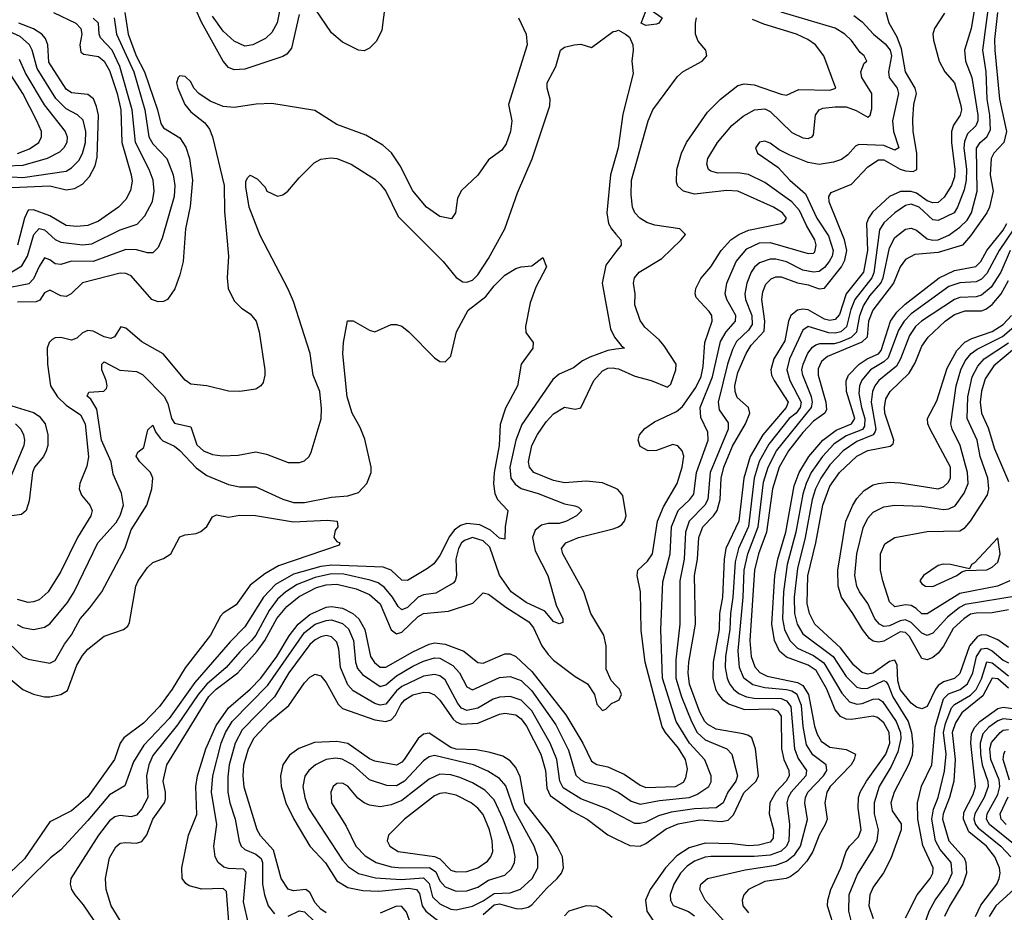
# Model space of a CAD drawing. Header units: inches. Extents: x 884549 to 1028252, y 526810 to 653624.
# Tile 435 of 656: x 917798 to 921434, y 622026 to 625323. Entities that reach past the tile are written whole.
import ezdxf

# ---------------------------------------------------------------- set-up
doc = ezdxf.new("R2010")
doc.units = ezdxf.units.IN
doc.header["$MEASUREMENT"] = 0
doc.layers.add('A9612', color=7, linetype='Continuous')
doc.layers.add('A9622', color=7, linetype='Continuous')

msp = doc.modelspace()

# ---------------------------------------------------------------- linework, layer by layer
at = {"layer": 'A9612', "color": 5}
for points, elevation in [([(918830, 625342), (918801.6, 625218.4), (918784.5, 625195.5), (918770, 625186.7), (918630, 625140.3), (918590, 625137.9), (918570, 625146.8), (918549.3, 625169.3), (918470, 625313.8), (918428.4, 625408.4)], 2320), ([(918768.3, 625410), (918748.6, 625311.4), (918730, 625275.2), (918706.7, 625253.3), (918659.1, 625230), (918630, 625225.3), (918590, 625244.3), (918550, 625281), (918510, 625336.1)], 2340), ([(919154, 625430), (919135.4, 625284.6), (919116.1, 625243.9), (919090, 625218), (919070, 625208.2), (919050, 625210.3), (918990, 625239.7), (918950, 625274.2), (918890, 625362.8)], 2320), ([(918147.8, 625330), (918155.6, 625270), (918220.2, 625130), (918260.3, 624990), (918274.8, 624890), (918290, 624864.2), (918341.9, 624810), (918364.9, 624750), (918370.9, 624710), (918369.2, 624670), (918324.2, 624515.8), (918310, 624482), (918290, 624462), (918270, 624461.6), (918230, 624473.2), (918190, 624473.7), (918070.2, 624429.8), (917990, 624431.6), (917950, 624418.3), (917930, 624420.7), (917910, 624435.7), (917890, 624442.9), (917870, 624411.3), (917850, 624366.2), (917832.7, 624347.3), (917731.9, 624328.1)], 2340), ([(917770, 624391.8), (917806.4, 624413.6), (917827.2, 624450), (917850.6, 624529.4), (917870, 624552.3), (917890, 624546.9), (917930, 624511.3), (917950, 624501.6), (918030, 624491.7), (918064.5, 624495.5), (918170, 624546.3), (918232.6, 624567.4), (918260.9, 624599.1), (918288.3, 624651.7), (918295.5, 624690), (918291.1, 624730), (918276.7, 624770), (918226.7, 624870), (918214, 624990), (918168, 625150), (918139.5, 625210), (918096.7, 625256.7), (918091.7, 625270), (918089, 625310), (918069.2, 625329.2)], 2360), ([(918186.8, 625350), (918198.7, 625270), (918228.1, 625190), (918259, 625130), (918307.8, 624990), (918319.8, 624939.8), (918330, 624923.2), (918390, 624886.2), (918412, 624852), (918425.1, 624810), (918436, 624730), (918427.4, 624632.6), (918410.3, 624550), (918402.1, 624430), (918390, 624380.3), (918370.8, 624329.2), (918344.8, 624290), (918330, 624282.1), (918310, 624281), (918287, 624290), (918210, 624376.8), (918190, 624386.1), (918170, 624386.7), (918030, 624351.6), (917989.1, 624310.9), (917970, 624301.1), (917950, 624302.9), (917910, 624323.8), (917890, 624313.9), (917872.6, 624287.4), (917859.4, 624280.6), (917790, 624279.6)], 2320), ([(919639.9, 625330), (919668.4, 625270), (919671.9, 625230), (919603.5, 625010), (919615.9, 624950), (919610.6, 624910), (919595.4, 624864.6), (919579.1, 624840.9), (919530, 624805.3), (919490, 624748.7), (919430, 624692), (919415.6, 624664.4), (919407.8, 624610), (919392.5, 624587.5), (919350, 624595.8), (919300.8, 624630), (919250, 624690.9), (919203.4, 624783.4), (919170.9, 624830.9), (919139.1, 624859.1), (919076.7, 624896.7), (918970, 624936.2), (918888.2, 624988.2), (918730, 625012.9), (918671.1, 625011.1), (918590, 624998.2), (918550, 625002.4), (918501.9, 625021.9), (918460.2, 625050), (918441.2, 625070), (918430, 625093.4), (918410, 625113.4), (918390, 625115.2), (918383.9, 625110), (918377.6, 625090), (918382.2, 625070), (918408.1, 625010), (918430, 624982.6), (918481.6, 624941.6), (918499, 624919), (918510, 624890), (918553.8, 624710), (918554.2, 624614.2), (918568.9, 624450), (918565, 624370), (918568, 624330), (918590, 624285.1), (918617, 624257), (918650, 624236.1), (918671.9, 624210), (918682.3, 624170), (918703.1, 624030), (918703.9, 624010), (918697.2, 623982.8), (918689.5, 623970), (918670, 623958), (918610.8, 623949.2), (918570, 623951.1), (918490, 623970.1), (918430, 623976.1), (918410, 623991.6), (918328.3, 624088.3), (918250, 624133.3), (918190, 624183.5), (918172.1, 624187.9), (918148.7, 624151.3), (918134.5, 624145.5), (918110, 624151.3), (918070, 624172.9), (918050, 624175.5), (918030, 624166.7), (918010, 624146.3), (917990, 624138.7), (917950, 624148.7), (917930, 624147.8), (917918.9, 624141.1), (917906.8, 624130), (917900.2, 624110), (917900.8, 624050), (917911.8, 623970), (917938, 623930), (917970, 623899.7), (918022.9, 623862.9), (918040.1, 623830), (918052.1, 623707.9), (918046.1, 623673.9), (918020.2, 623610), (918018, 623590), (918027, 623567), (918057.4, 623530), (918065.5, 623510), (918060.9, 623490), (918012.5, 623410), (917950, 623284.3), (917904, 623210), (917870, 623179.8), (917850, 623172.3), (917829.3, 623170.7), (917790, 623181.5)], 2280), ([(917923.6, 625350), (918005.6, 625310), (918024.6, 625290), (918027.9, 625270), (918020.7, 625230), (918023.7, 625203.7), (918035.4, 625195.4), (918090, 625187.2), (918110.1, 625170.1), (918130, 625134.8), (918158.8, 625050), (918172.2, 624990), (918175.9, 624870), (918210.6, 624750), (918213.4, 624726.6), (918208.1, 624691.9), (918190, 624659.4), (918163, 624630), (918090, 624579.3), (918050, 624563.3), (918010, 624559.5), (917970, 624563.4), (917910, 624598.8), (917850, 624621.3), (917830, 624619.3), (917816.4, 624590), (917790.3, 624489.7)], 2380), ([(917770, 624743.2), (917810, 624739.6), (917970, 624763.2), (917990, 624775.5), (918016.7, 624803.3), (918030.8, 624829.2), (918041, 624870), (918043.1, 624910), (918032.5, 624952.5), (918012.2, 624972.2), (917970, 624993.9), (917932.4, 625032.4), (917862.5, 625142.5), (917844.6, 625210), (917834.7, 625230), (917800.6, 625260.6), (917735.3, 625290)], 2440), ([(917770, 624703.4), (917910, 624708.8), (917970, 624695.1), (918000.7, 624699.3), (918030, 624716.1), (918056.1, 624743.9), (918077, 624783), (918084.3, 624815.7), (918089.9, 624970), (918082.6, 625002.6), (918070.4, 625030.4), (918050, 625046.3), (917990, 625052.3), (917970, 625066.1), (917906.1, 625166.1), (917902.3, 625230), (917893.8, 625253.8), (917879.9, 625270), (917849.4, 625289.4), (917795.1, 625310)], 2420), ([(917789, 623089), (917810, 623078.2), (917850, 623070.5), (917890, 623078.7), (917910, 623091.3), (917974.4, 623170), (917999.5, 623210), (918087.2, 623390), (918154.4, 623465.6), (918170, 623491.1), (918181.8, 623530), (918173.8, 623573.8), (918143.7, 623643.7), (918136.6, 623690), (918100, 623770), (918083.7, 623883.7), (918060.7, 623920.7), (918048.1, 623931.9), (918053.3, 623946.7), (918109.3, 623950.7), (918118.8, 623961.2), (918122, 623970), (918117.3, 623990), (918101.6, 624030), (918101.2, 624050), (918110, 624058.8), (918167.8, 624027.8), (918230, 624023.5), (918251.8, 624011.8), (918331.7, 623931.7), (918344.9, 623904.9), (918358.7, 623850), (918370, 623833), (918430, 623819.2), (918452.2, 623752.2), (918477.6, 623730), (918510, 623716.4), (918547.8, 623712.2), (918605.2, 623714.8), (918670, 623727.3), (918710, 623718.4), (918790, 623686.9), (918832.1, 623687.9), (918850, 623693), (918867, 623710), (918874.3, 623725.7), (918911.8, 623848.2), (918913.5, 623886.5), (918906.8, 623950), (918882.7, 624010), (918871.4, 624090), (918810, 624281.5), (918790, 624327.8), (918686.2, 624526.2), (918645.8, 624630), (918633.9, 624706.1), (918633.9, 624726.1), (918640.3, 624739.7), (918650, 624748.4), (918675.1, 624735.1), (918704.4, 624704.4), (918711, 624690), (918750, 624670.7), (918770, 624676.3), (918789.2, 624690), (918830, 624738.8), (918885.6, 624794.4), (918910, 624807.3), (918947.6, 624812.4), (918970, 624810.4), (919022.8, 624790), (919110, 624733.8), (919130, 624714.9), (919150.1, 624690), (919196.2, 624596.2), (919361.7, 624430), (919410.1, 624370.1), (919435, 624355), (919450, 624353.4), (919470, 624360.3), (919490, 624380.7), (919530, 624440.3), (919589.9, 624550), (919637, 624683), (919691.1, 624808.9), (919755.7, 625004.3), (919756.8, 625030), (919745.8, 625070), (919746.1, 625090), (919777.8, 625150), (919795.1, 625210), (919810, 625221.6), (919846, 625230), (919870, 625232.2), (919910, 625220.7), (919990, 625278.9), (920000, 625281.3)], 2260), ([(917797.1, 625177.1), (917821.3, 625121.3), (917888.7, 625008.7), (917966.5, 624910), (917973.5, 624890), (917972.1, 624870), (917962, 624850), (917945.9, 624834.1), (917899.8, 624810), (917810, 624784), (917750, 624781.9)], 2460), ([(917790.8, 624829.2), (917834.1, 624845.9), (917868.8, 624870), (917878.8, 624890), (917878.5, 624910), (917862.3, 624950), (917809.7, 625050), (917746.4, 625150)], 2480), ([(920000, 624819.5), (919979.8, 624750), (919966.7, 624610), (919972.9, 624570), (919983.2, 624550), (920000, 624530.6)], 2260), ([(920000, 624465), (919963.3, 624416.7), (919949.5, 624350), (919980.5, 624180.5), (919995.4, 624150), (920000, 624143.9)], 2260), ([(917730, 623048.5), (917810, 622968.9), (917830, 622960.5), (917910, 622945.5), (917930, 622955.4), (917963.9, 623016.1), (917990, 623050.2), (918021.9, 623110), (918057.8, 623150), (918101.9, 623210), (918188, 623372), (918210, 623438.1), (918267.7, 623530), (918286.5, 623590), (918289.9, 623630), (918280.9, 623650), (918242.7, 623690), (918228.8, 623711.2), (918234.5, 623725.5), (918257.2, 623742.8), (918271.9, 623808.1), (918290, 623825.3), (918300.4, 623800.4), (918317.3, 623777.3), (918327.4, 623767.4), (918370, 623747.2), (918390, 623732), (918450, 623667.9), (918490, 623639.7), (918570, 623605.6), (918610, 623596.8), (918670, 623596.9), (918770, 623551.3), (918810, 623539.4), (918850, 623540.1), (918950, 623558.9), (919010, 623564.1), (919050, 623576.8), (919080.2, 623610), (919095.9, 623650), (919096.3, 623670), (919073.5, 623773.5), (919056.2, 623816.2), (919026.5, 623870), (919007.8, 623930), (918991.5, 624088.5), (918994.5, 624130), (919009.5, 624210.5), (919030, 624210.4), (919090, 624175.8), (919110, 624170.4), (919170, 624197.3), (919190, 624197.3), (919210, 624190.7), (919236, 624170), (919330, 624073.4), (919350, 624060.5), (919370, 624059.1), (919390, 624080.7), (919411.9, 624170), (919454.5, 624250), (919519.3, 624300.7), (919550, 624340.2), (919590, 624379.5), (919630, 624404), (919650, 624410.6), (919690, 624414), (919730, 624444.7), (919743.8, 624410), (919704.9, 624335.1), (919683.4, 624276.6), (919665.8, 624190), (919667.6, 624167.6), (919694.4, 624130), (919693.4, 624110), (919650.3, 624050), (919637.2, 623970), (919592.6, 623887.4), (919572.3, 623827.7), (919569.3, 623750), (919551.1, 623650), (919548.3, 623608.3), (919553.1, 623573.1), (919563.2, 623550), (919601.3, 623510), (919591.5, 623450), (919590, 623403.6), (919570, 623408.1), (919536.7, 623436.7), (919497.4, 623457.4), (919450, 623462), (919425.7, 623454.3), (919402.2, 623437.8), (919385.6, 623414.4), (919350, 623343.6), (919327.2, 623312.8), (919304.9, 623295.1), (919230, 623251.6), (919210, 623252.3), (919169.9, 623289.9), (919141.1, 623301.1), (918951.4, 623308.6), (918910, 623303.3), (918810, 623274.5), (918743.4, 623236.6), (918698.5, 623190), (918630, 623080.3), (918575.7, 623024.3), (918445.7, 622874.3), (918350, 622741.2), (918256.9, 622643.1), (918218.9, 622581.2), (918186.7, 622493.3), (918130, 622459.9), (918050, 622364.3), (917950, 622256.5), (917912.7, 622227.3), (917830, 622145.9), (917738.7, 622050)], 2240), ([(920000, 624105.6), (919970, 624101.5), (919903.3, 624076.7), (919876.9, 624063.1), (919842.9, 624037.1), (919790, 624013.4), (919766.6, 623993.4), (919652.9, 623827.1), (919630.8, 623769.2), (919608.1, 623670), (919612, 623630), (919627.7, 623607.7), (919650, 623591.3), (919712.4, 623572.4), (919810, 623534.4), (919847.8, 623527.8), (919862, 623522), (919874.3, 623510), (919854, 623490), (919817.8, 623470), (919790, 623462.4), (919750, 623461.5), (919724.8, 623455.2), (919702.1, 623437.9), (919691.8, 623410), (919701.4, 623361.4), (919748.4, 623270), (919780, 623160), (919804.6, 623110), (919803.5, 623096.5), (919790, 623091.5), (919770, 623100.3), (919737.6, 623137.6), (919668.7, 623170), (919613, 623210), (919570, 623270.5), (919534.1, 623374.1), (919510, 623397.9), (919470.1, 623409.9), (919441, 623399), (919429.8, 623390), (919419.1, 623370), (919409.4, 623330), (919411.1, 623268.9), (919406, 623250), (919398.6, 623241.4), (919335.3, 623204.7), (919290, 623198.5), (919270, 623189.9), (919230, 623152), (919210, 623143.2), (919195.5, 623155.5), (919175.6, 623190), (919145.8, 623225.8), (919122.4, 623242.4), (919092.7, 623252.7), (918994.9, 623274.9), (918950, 623275.4), (918890, 623262.5), (918823.3, 623236.7), (918780.8, 623210), (918750, 623182.2), (918719.7, 623140.3), (918670.3, 623050), (918655, 623030), (918611.6, 622988.4), (918561.5, 622930), (918490, 622869), (918457.5, 622830), (918381.4, 622718.6), (918290, 622604.3), (918275.2, 622570), (918266.8, 622530), (918272.2, 622450), (918250, 622408.4), (918230, 622385), (918210, 622378), (918170, 622383.5), (918150, 622378.4), (918130, 622363.1), (918089, 622310), (917995.5, 622164.5), (917987.1, 622150), (917984.7, 622130), (917990.1, 622110), (918002.1, 622090), (918032.7, 622052.7), (918130, 621910.1)], 2260), ([(920000, 623591), (919950, 623612.5), (919890, 623618.2), (919810, 623612.2), (919770, 623620.5), (919697.1, 623650), (919680.6, 623670), (919676.9, 623690), (919690.1, 623750), (919710, 623790.6), (919742.2, 623837.8), (919770, 623866.6), (919810, 623891.3), (919850, 623883.7), (919870, 623888.7), (919918, 623990), (919950, 624025.9), (919970, 624035.4), (919990, 624037.3), (920000, 624035.1)], 2280), ([(917770, 623896.3), (917850, 623871.4), (917870, 623858.1), (917892.4, 623830), (917902.2, 623790), (917901.9, 623750), (917896.7, 623730), (917886.1, 623710), (917853.6, 623670), (917845.5, 623650), (917833.9, 623546.1), (917822.6, 623510), (917805, 623495), (917769.3, 623490.7)], 2320), ([(917783, 623830), (917802.3, 623810), (917812.9, 623790), (917816.7, 623770), (917814.3, 623750), (917759.4, 623620.6)], 2340), ([(917765.7, 622885.7), (917810, 622848.4), (917850, 622831.3), (917890, 622821.9), (917910, 622821.3), (917950, 622830.1), (917974.7, 622845.3), (918010, 622938.2), (918030, 622974), (918050, 622997.6), (918110, 623046), (918181.3, 623070), (918197.2, 623082.8), (918203.5, 623096.5), (918227.5, 623230), (918235.9, 623250), (918270, 623299.2), (918290, 623318.2), (918330, 623332.9), (918356.4, 623350), (918390, 623412.4), (918410, 623420.3), (918450, 623424.9), (918467.1, 623432.9), (918489.7, 623450.3), (918510, 623486.8), (918525.8, 623494.2), (918570, 623485.7), (918610, 623493), (918668.9, 623491.1), (918810, 623467.7), (918934.2, 623474.2), (918970.6, 623470), (918973, 623450), (918963.7, 623436.3), (918958.4, 623410), (918970, 623395.5), (918981, 623390), (918978, 623382), (918754.5, 623305.5), (918703.9, 623276.1), (918650, 623233.7), (918598.1, 623161.9), (918550, 623131.1), (918540.5, 623119.5), (918502.7, 623050), (918410, 622928.4), (918361.8, 622850), (918314.7, 622785.3), (918255.9, 622724.1), (918182.4, 622670), (918169.1, 622650), (918148.4, 622590), (918050, 622452.3), (917990, 622401), (917910, 622359.8), (917816.8, 622223.2), (917735, 622145)], 2220), ([(920000, 622863.7), (919982, 622882), (919964.4, 622924.4), (919964.4, 623010), (919955, 623050), (919907.5, 623130), (919882.1, 623210), (919804.5, 623350), (919799.3, 623370), (919815.2, 623390), (919862.2, 623410), (919990, 623442.8), (920000, 623446)], 2280), ([(918178.8, 621978.8), (918135.9, 622050), (918117.8, 622110), (918115.1, 622150), (918130, 622226.3), (918152.9, 622267.1), (918170, 622280.9), (918190, 622284), (918230, 622281), (918250, 622287.5), (918268.4, 622311.6), (918290.7, 622370), (918333.4, 622430), (918337.4, 622442.6), (918336.7, 622470), (918327.8, 622510), (918341.5, 622570), (918497.3, 622822.7), (918523.4, 622850), (918604.3, 622910), (918675, 622990), (918703.3, 623030), (918748.4, 623111.6), (918784.4, 623155.6), (918830, 623192.8), (918894.4, 623225.6), (918930, 623235.8), (918970, 623238.3), (919041, 623221), (919090, 623199.8), (919130, 623164.9), (919170, 623068.7), (919190, 623054.2), (919210, 623060.7), (919270, 623118.2), (919290, 623129.4), (919381.5, 623138.5), (919472.2, 623167.8), (919510, 623205.6), (919530, 623200.6), (919593, 623153), (919678.1, 623098.1), (919696.1, 623076.1), (919726.9, 623010), (919750, 622977.6), (919770, 622957.1), (919850, 622896.2), (919894.8, 622870), (919921.6, 622830), (919930, 622794), (919950, 622771.5), (919963.4, 622776.6), (919983.5, 622796.5), (920000, 622804.4)], 2280), ([(918570.7, 621990), (918562.4, 622102.4), (918550, 622113.3), (918471, 622111), (918424, 622124), (918411.6, 622131.6), (918398.5, 622150), (918396.8, 622190), (918422.3, 622310), (918452.9, 622387.1), (918448.6, 622490), (918455.5, 622530), (918486.3, 622630), (918524.1, 622715.9), (918570, 622780.7), (918650, 622849.7), (918688.9, 622890), (918747.5, 622970), (918793.2, 623046.8), (918826.3, 623090), (918870, 623125.7), (918930, 623152.7), (918950, 623155.5), (918990, 623148.7), (919029, 623130), (919050.3, 623110.3), (919072.8, 623070), (919093.8, 622970), (919108.1, 622948.1), (919130, 622931.8), (919150, 622930.9), (919250, 622987.6), (919310, 623016.3), (919330, 623021.4), (919370, 623016.1), (919438.8, 622990), (919490, 622948.8), (919510, 622946.4), (919590, 622979.9), (919610, 622979.9), (919630, 622970.7), (919690, 622915.7), (919814.8, 622754.8), (919878.2, 622650), (919910, 622583.4), (919930, 622571.7), (919970, 622562.5), (920000, 622549.2)], 2320), ([(918643.3, 621983.3), (918624.4, 622064.4), (918634.5, 622174.5), (918624.4, 622184.4), (918570, 622187.6), (918552.8, 622192.8), (918531.6, 622210), (918520.7, 622230), (918515.7, 622270), (918526.1, 622350), (918506.2, 622470), (918511.4, 622530), (918542.1, 622650), (918558, 622690), (918582.6, 622730), (918715.1, 622864.9), (918850, 623058.9), (918890, 623089.7), (918930, 623104.1), (918950, 623105.7), (918990, 623093.1), (919012.8, 623072.8), (919031.3, 623030), (919038.5, 622950), (919046, 622926), (919064.3, 622904.3), (919130, 622860.3), (919150, 622865.9), (919190, 622899.4), (919250, 622934.3), (919290, 622953.4), (919330, 622966.1), (919350, 622964.3), (919397.4, 622937.4), (919422.4, 622910), (919450, 622858.6), (919470, 622847.2), (919570, 622892.7), (919610, 622896.7), (919650, 622881.5), (919690, 622843.9), (919777.9, 622717.9), (919824.8, 622624.8), (919852, 622532), (919870, 622515), (919886.8, 622506.8), (919970, 622487.7), (920000, 622473.2)], 2340), ([(920000, 622390.7), (919970, 622406.2), (919870, 622445.4), (919805.3, 622485.3), (919792.9, 622510), (919781.5, 622590), (919757.9, 622650), (919690, 622769.9), (919650, 622809.9), (919610, 622822.6), (919570, 622821), (919547.1, 622812.9), (919490, 622780.1), (919450, 622771.5), (919430, 622780.3), (919416.4, 622796.4), (919370, 622884.4), (919350, 622899.7), (919330, 622904.5), (919290, 622898.1), (919210, 622859.7), (919190, 622844.3), (919150, 622794), (919130, 622791.2), (919110, 622797.2), (919030, 622844.1), (919010, 622866.5), (918983, 622930), (918977.1, 622997.1), (918970, 623023.5), (918950, 623043.7), (918930, 623048.3), (918910, 623043.7), (918890, 623032.6), (918870, 623014.4), (918792.6, 622910), (918738.9, 622821.1), (918620.1, 622699.9), (918594.6, 622650), (918572.4, 622570), (918566.5, 622526.5), (918567.3, 622470), (918574.7, 622430), (918594.2, 622370), (918608.7, 622288.7), (918616.8, 622270), (918630, 622257.1), (918670, 622240.9), (918690, 622224.6), (918694.7, 622210), (918694.7, 622130), (918702.8, 622090), (918716.2, 622050), (918739.8, 622019.8)], 2360), ([(918930, 622023.9), (918910, 622036.7), (918890, 622061), (918870, 622099.1), (918854.6, 622110), (918810, 622105.5), (918790, 622110.7), (918764.3, 622150), (918735.3, 622255.3), (918687.6, 622307.6), (918675.2, 622330), (918627.4, 622487.4), (918623.1, 622530), (918626.4, 622570), (918643.4, 622630), (918664.1, 622670), (918721.5, 622730), (918791.7, 622790), (918850, 622873.9), (918870, 622894.7), (918890, 622905.4), (918910, 622899.8), (918930, 622874.5), (918974.6, 622794.6), (918990, 622778), (919110, 622736.6), (919150, 622730.8), (919170, 622736.6), (919185.9, 622754.1), (919206.4, 622793.6), (919221, 622810), (919250, 622828.6), (919290, 622839.4), (919310, 622838.1), (919330, 622829.5), (919350, 622809.9), (919399.3, 622739.3), (919410, 622729.1), (919430, 622720.1), (919490, 622724.2), (919570, 622757.1), (919590, 622760.8), (919630, 622755.4), (919650, 622740.9), (919670, 622713.2), (919722.3, 622610), (919740.6, 622550), (919744.4, 622484.4), (919757.4, 622457.4), (919839.1, 622399.1), (919894.1, 622370), (919970, 622312.1), (920000, 622297.3)], 2380), ([(919510, 622016.9), (919550, 622052.9), (919570, 622057.5), (919630, 622040.2), (919650, 622039), (919675.6, 622044.4), (919690, 622052.9), (919744.8, 622115.2), (919782.9, 622150), (919799.4, 622170), (919806.9, 622190), (919802.6, 622230), (919783, 622270), (919756.9, 622310), (919663.5, 622430), (919646.4, 622526.4), (919630, 622560.7), (919610, 622584.9), (919582.4, 622602.4), (919535.8, 622615.8), (919485.6, 622625.6), (919410, 622628.6), (919390, 622634.7), (919310, 622687.1), (919290, 622683.4), (919270, 622667.1), (919218.5, 622590), (919210, 622580.1), (919190, 622569.4), (919110, 622583.6), (919090, 622592), (919010, 622649.3), (918970, 622656.9), (918887, 622653), (918829.8, 622630.2), (918794.3, 622605.7), (918769.6, 622570), (918761.1, 622530), (918763.8, 622490), (918781, 622430), (918810.5, 622370), (918870.1, 622270), (918927.9, 622207.9), (918970, 622142.5), (919010, 622117.6), (919065.6, 622105.6), (919124.3, 622104.3), (919234.3, 622114.3), (919263.3, 622110), (919274.5, 622094.5), (919285, 622050), (919297.6, 622030), (919370, 621974.2)], 2420), ([(918790, 622011), (918830, 622031.3), (918850, 622027.2), (918888, 621990)], 2360), ([(919242.4, 621982.4), (919226.4, 622026.4), (919210, 622046.9), (919190, 622048.8), (919130, 622022.7)], 2380), ([(919986, 622006), (919954, 622034), (919930, 622046.5), (919890, 622049.7), (919826.6, 622030), (919810, 622012.4)], 2380)]:
    msp.add_lwpolyline(points, dxfattribs=dict(at, elevation=elevation))
for points, elevation in [([(919330, 622604.5), (919310, 622599.7), (919290, 622585.3), (919219.9, 622510), (919190, 622492.4), (919154.2, 622494.2), (919090, 622515.5), (919030, 622569.6), (918988.8, 622591.2), (918965.5, 622594.5), (918930, 622590.3), (918890.9, 622570), (918866.7, 622550), (918851, 622529), (918843.6, 622490), (918850.9, 622450), (918865.5, 622410), (918990, 622218.4), (919013.1, 622193.1), (919050, 622169.4), (919112.6, 622152.6), (919207.3, 622147.3), (919290, 622153.4), (919310, 622132.2), (919323.2, 622083.2), (919350, 622057.4), (919390, 622037.7), (919410, 622034.4), (919470, 622048.5), (919510, 622068.1), (919550, 622095.5), (919610, 622097), (919648.3, 622111.7), (919690.4, 622150), (919711.3, 622190), (919711.2, 622230), (919697.9, 622270), (919624.5, 622404.5), (919593, 622493), (919570, 622520.4), (919527, 622547), (919473.6, 622570)], 2440), ([(919350, 622535.7), (919310, 622517.8), (919210, 622438.8), (919170, 622422.2), (919130, 622415.5), (919090, 622421), (919069.9, 622429.9), (919047.1, 622447.1), (919010, 622491.3), (918990, 622502.9), (918970, 622501.6), (918955.8, 622490), (918946.8, 622470), (918950.1, 622430), (919003.7, 622343.7), (919040.1, 622270), (919074.1, 622234.1), (919114.8, 622210), (919170, 622193.5), (919210, 622189.4), (919311.5, 622191.5), (919335, 622175), (919350, 622141.6), (919370, 622120.3), (919410, 622104), (919450, 622104.9), (919490, 622118.2), (919530, 622144.3), (919590, 622163.4), (919614.3, 622185.7), (919625.7, 622210), (919627.7, 622232.3), (919621.2, 622270), (919584, 622370), (919550, 622441.6), (919516.5, 622476.5), (919470, 622503.6), (919423.4, 622523.4), (919390, 622533.5)], 2460), ([(919370, 622467.3), (919350, 622465), (919330, 622456.5), (919218.8, 622370), (919160.2, 622310), (919155, 622290), (919165.5, 622270), (919196.5, 622250), (919330, 622232.2), (919350, 622222.7), (919390, 622181.7), (919410, 622175.1), (919450, 622175.9), (919490, 622189.7), (919525.4, 622214.6), (919537.9, 622230), (919545, 622250), (919542.9, 622290), (919533.4, 622330), (919510, 622387), (919490.7, 622410.7), (919465.7, 622430), (919410, 622458)], 2480)]:
    msp.add_lwpolyline(points, close=True, dxfattribs=dict(at, elevation=elevation))
at = {"layer": 'A9622', "color": 5}
for points, elevation in [([(920430, 621958.7), (920329.5, 622070), (920309.4, 622110), (920313.2, 622130), (920338.4, 622150), (920477.9, 622182.1), (920590, 622199.3), (920630, 622215.1), (920661.3, 622238.7), (920681.8, 622270), (920707.9, 622367.9), (920697.2, 622430), (920699.6, 622450), (920709.1, 622470), (920766.7, 622530), (920779.3, 622550), (920776.6, 622570), (920727.3, 622607.3), (920704.4, 622644.4), (920691.5, 622711.5), (920685.1, 622790), (920669.7, 622829.7), (920650, 622842.4), (920630, 622847.7), (920550, 622854.4), (920505.6, 622865.6), (920472.3, 622890), (920455.9, 622930), (920451.2, 622991.2), (920469.9, 623190), (920473.9, 623290), (920487.2, 623350), (920525.6, 623450), (920545.5, 623614.5), (920562.6, 623670), (920593.2, 623730), (920722.7, 623890), (920726, 623910), (920721.9, 623930), (920689.8, 624010), (920687.2, 624030), (920691.2, 624050), (920709.3, 624090.7), (920726.2, 624113.8), (920738.1, 624121.9), (920753.2, 624126.8), (920807.5, 624127.5), (920830, 624132.5), (920870.1, 624150), (920890.3, 624169.7), (920900.2, 624230), (920914, 624266), (920937.4, 624302.6), (920977.9, 624350), (920987.5, 624370), (921010, 624480.8), (921030, 624519), (921070, 624548.9), (921090, 624552.4), (921110, 624545.6), (921150, 624513.6), (921170, 624508.3), (921190.6, 624509.4), (921230, 624527.5), (921270, 624556.6), (921297.3, 624582.7), (921313.3, 624610), (921333.8, 624690), (921332, 624848), (921345.2, 624870), (921370.1, 624890), (921383.8, 624916.2), (921380.9, 624970), (921370.5, 625030), (921366.9, 625130), (921355, 625210), (921385.1, 625434.9)], 2460), ([(921325.9, 625370), (921311.4, 625290), (921286.9, 625210), (921291.4, 625170), (921314.1, 625110), (921336.9, 624970), (921336.7, 624950), (921328.6, 624931.4), (921298.9, 624901.1), (921286.9, 624873.1), (921285.4, 624850), (921295.1, 624770), (921293, 624730), (921285.7, 624694.3), (921262, 624630), (921249, 624610), (921190, 624581.6), (921170, 624583.5), (921119.9, 624630), (921090, 624641.9), (921070, 624636.5), (921030, 624609.5), (920990, 624573), (920973.8, 624546.2), (920952.4, 624387.6), (920945.2, 624370), (920881.9, 624290), (920867.4, 624252.6), (920852, 624188), (920830.1, 624170), (920810, 624164.5), (920785.8, 624165.8), (920710.5, 624189.5), (920690, 624175.7), (920641.5, 624070), (920631.4, 624030), (920641.8, 623990), (920684.5, 623910), (920679.9, 623890), (920665.1, 623870), (920640, 623850), (920564.8, 623755.2), (920529.6, 623690.4), (920510.4, 623630), (920489.2, 623450.8), (920452.8, 623370), (920440.2, 623319.8), (920432.3, 623190), (920423.1, 623130), (920421, 623070), (920404.5, 622970), (920404, 622930), (920410.9, 622890.9), (920419.4, 622870), (920434.1, 622850), (920454.2, 622834.2), (920482.2, 622822.2), (920510, 622816.6), (920610, 622815.3), (920630, 622807.3), (920646.2, 622786.2), (920659.1, 622630), (920673.4, 622593.4), (920703.7, 622550), (920701.7, 622530), (920647.4, 622470), (920636.2, 622450), (920631.4, 622430), (920640.8, 622350), (920638.2, 622290), (920630.1, 622270), (920610, 622251.8), (920570, 622236.8), (920510, 622231.3), (920350, 622232.1), (920330, 622229.6), (920290, 622214.6), (920263.7, 622196.3), (920239.1, 622170), (920214.3, 622130), (920200.5, 622090), (920201.1, 622070), (920211.3, 622051.3), (920268.3, 622028.3), (920290, 622012)], 2440), ([(920000, 622473.2), (920008.9, 622468.9), (920056.6, 622436.6), (920090, 622425.6), (920161.3, 622438.7), (920270.8, 622449.2), (920298.8, 622461.2), (920343.5, 622490), (920352.4, 622507.6), (920351.6, 622530), (920328.9, 622588.9), (920272.1, 622650), (920222.8, 622730), (920172.2, 622890), (920166.1, 623070), (920173.4, 623246.6), (920200.6, 623350), (920205.9, 623450), (920229.9, 623510.1), (920272.5, 623550), (920287.5, 623570), (920297.9, 623650), (920341.3, 623770), (920339, 623799), (920313.7, 623853.7), (920311.4, 623890), (920356.6, 624003.4), (920386.1, 624133.9), (920406.7, 624170), (920441.8, 624210), (920442.4, 624230), (920409.2, 624290), (920403.7, 624310), (920410.1, 624350), (920443.8, 624430), (920482.9, 624477.1), (920530, 624499), (920570, 624500.6), (920710, 624459.1), (920730, 624460.4), (920734.8, 624465.2), (920739.7, 624490), (920734.5, 624510), (920703.3, 624563.3), (920678.1, 624618.1), (920650.2, 624650.2), (920550, 624721.8), (920490, 624751.2), (920450, 624757.8), (920376.6, 624756.6), (920350, 624764), (920342.2, 624770), (920335.8, 624790), (920339.5, 624810), (920374.8, 624870), (920427.7, 624932.3), (920470, 624966.9), (920512.4, 624990), (920550, 624993.2), (920570, 624984), (920650, 624905.9), (920690, 624886.1), (920710, 624884.3), (920725.3, 624890), (920730, 624898), (920737.6, 624970), (920750.5, 624989.5), (920764.3, 624995.7), (920810, 625001.7), (920850, 625001.2), (920887.6, 624987.6), (920930, 624963.4), (920939.1, 624970), (920945.7, 624994.3), (920945.1, 625050), (920907.7, 625110), (920904.3, 625130), (920917.2, 625162.8), (920926.7, 625170), (920917.1, 625190), (920901.6, 625201.6), (920870, 625246.8), (920845, 625270), (920810, 625291.6), (920610, 625351)], 2340), ([(920000, 622297.3), (920051.8, 622271.8), (920090, 622269.9), (920110, 622279.2), (920185.6, 622334.4), (920230, 622352), (920310, 622367.3), (920390, 622360.7), (920414, 622366), (920434.3, 622385.7), (920473, 622467), (920517.6, 622510), (920526.8, 622530), (920516, 622630), (920501.8, 622670), (920490, 622679), (920470, 622684.6), (920370, 622702.2), (920339.6, 622719.6), (920329, 622730), (920310, 622765.5), (920271.2, 622868.8), (920266.8, 622910), (920269.3, 622950), (920294.1, 623090), (920290.4, 623270), (920300.9, 623330), (920305.7, 623410), (920321.5, 623450), (920360.8, 623490), (920374.1, 623510), (920385.2, 623550), (920388.5, 623630), (920398.6, 623670), (920430, 623747.7), (920478.8, 623830), (920494.6, 623870), (920490.1, 623890), (920447.5, 623927.5), (920440.1, 623950), (920439.4, 623970), (920450, 624019.9), (920480.5, 624090), (920499.6, 624120.4), (920547.3, 624172.7), (920549.4, 624210), (920538.7, 624290), (920542.1, 624317.9), (920554, 624346), (920573.7, 624366.3), (920590, 624372.6), (920610, 624372.6), (920670, 624350.8), (920710, 624343.4), (920750, 624329.1), (920770, 624330.7), (920832.6, 624410), (920845.6, 624434.4), (920852.7, 624470), (920843.6, 624510), (920787.2, 624650), (920786.6, 624670), (920795, 624685), (920870, 624716.1), (920930, 624779), (920970, 624804.8), (920990, 624806), (921050, 624771.4), (921070, 624764.6), (921097.2, 624762.8), (921111.4, 624770), (921110.8, 624830), (921097.8, 624910), (921095.9, 624955.9), (921099.6, 625010), (921110.4, 625050), (921104.7, 625070), (921069.5, 625130), (921055.1, 625215.1), (921038.3, 625258.3), (921009.7, 625310), (920998.6, 625350)], 2380), ([(920878.3, 625338.3), (920910, 625314.6), (920951, 625270), (920994.3, 625234.3), (921012.4, 625210), (921017.8, 625190), (921006.3, 625130), (921009.6, 625110), (921038.1, 625070), (921043.3, 625050), (921020.9, 624950), (921025.7, 624910), (921044.6, 624850), (921030, 624840.7), (920990, 624858.6), (920897.6, 624862.4), (920884.4, 624855.6), (920856.5, 624823.5), (920833.4, 624806.6), (920803.5, 624796.5), (920750, 624788.6), (920710, 624796.1), (920642.8, 624822.8), (920602.6, 624842.6), (920570, 624866.8), (920550, 624874.2), (920530, 624870.8), (920515.2, 624850), (920522.8, 624830), (920597.7, 624777.7), (920642.2, 624730), (920700, 624680), (920742.3, 624590), (920784.9, 624524.9), (920801.7, 624470), (920798.5, 624450), (920787.6, 624430), (920770, 624408), (920750, 624392.7), (920730, 624390.5), (920690, 624398.3), (920630, 624428.3), (920590, 624438.1), (920570, 624438.4), (920530, 624424.9), (920511.3, 624408.7), (920499.1, 624390), (920482.9, 624350), (920476.5, 624310), (920478.5, 624290), (920501.4, 624230), (920502.8, 624197.2), (920490, 624176.3), (920445.6, 624134.4), (920430, 624104.7), (920411.7, 624050), (920377.9, 623910), (920381.8, 623881.8), (920414.4, 623834.4), (920414.6, 623810), (920347.9, 623650), (920338.9, 623550), (920328, 623530), (920270.1, 623470), (920257.3, 623430), (920251.6, 623330), (920235.7, 623250), (920236.5, 623090), (920221.4, 622958.6), (920221.5, 622890), (920241.7, 622821.7), (920278.9, 622730), (920299.9, 622690), (920330, 622663), (920410.2, 622630), (920428.3, 622610), (920449.1, 622530), (920442.3, 622510), (920413.9, 622470), (920396.4, 622430), (920370, 622411.7), (920290, 622407.6), (920204.5, 622395.5), (920157.9, 622382.1), (920110, 622359), (920090, 622353.1), (920070, 622354.3), (920000, 622390.7)], 2360), ([(920000, 624035.1), (920010, 624032.9), (920070, 624005.7), (920130, 623990.4), (920190, 623965.6), (920203, 623977), (920221, 624030), (920222.1, 624050), (920178.6, 624118.6), (920160.4, 624140.4), (920107.4, 624187.4), (920090, 624211.4), (920070.1, 624270), (920071.2, 624310), (920064.7, 624350), (920068.2, 624370), (920085.9, 624390), (920170, 624441.3), (920241.6, 624510), (920256.9, 624530), (920236.5, 624550), (920143.9, 624563.9), (920114.2, 624574.2), (920088.1, 624590), (920070.1, 624610), (920061.4, 624630), (920056.3, 624676.3), (920057.1, 624730), (920118.8, 624950), (920136, 624990), (920226.9, 625113.1), (920248.7, 625131.3), (920319, 625170), (920336.1, 625190), (920332.4, 625210), (920304.1, 625244.1), (920294.5, 625270), (920293.4, 625310), (920298.2, 625330)], 2280), ([(920000, 622549.2), (920030, 622535.9), (920090, 622494.7), (920110, 622487.2), (920220.3, 622490), (920250, 622506.6), (920257.8, 622522.2), (920264.5, 622555.5), (920257.1, 622590), (920231.6, 622631.6), (920183, 622690), (920171.2, 622711.2), (920107.7, 622950), (920093.8, 623066.2), (920091, 623210), (920078.7, 623270), (920080.5, 623290), (920117.1, 623322.9), (920135.7, 623350), (920153.6, 623470), (920176.4, 623523.6), (920225.8, 623610), (920244.3, 623670), (920250.5, 623710.5), (920245, 623730), (920228.8, 623748.8), (920210, 623753.7), (920150, 623732.2), (920118.8, 623730), (920090, 623745.8), (920082.3, 623770), (920087.2, 623790), (920106.9, 623813.1), (920142.9, 623837.1), (920223.9, 623876.1), (920246.3, 623893.7), (920295.4, 623964.6), (920314.8, 624005.2), (920322.4, 624042.4), (920328.3, 624130), (920355.6, 624210), (920354, 624230), (920344.6, 624244.6), (920296.3, 624296.3), (920292.7, 624310), (920295.4, 624330), (920313.4, 624366.6), (920350.3, 624409.7), (920388.6, 624470), (920424, 624510), (920453.4, 624530), (920490, 624546), (920610.4, 624570), (920622.3, 624577.7), (920629.4, 624590), (920614.7, 624610), (920582, 624630), (920450, 624689.7), (920410, 624692), (920290, 624679), (920250, 624689.6), (920228.7, 624708.7), (920223.2, 624723.2), (920224.8, 624770), (920242, 624830), (920260.6, 624870), (920338.4, 624981.6), (920386.6, 625030), (920450, 625079.6), (920474.1, 625085.9), (920510, 625082.7), (920610, 625047.8), (920630, 625044.9), (920675.1, 625064.9), (920790, 625062.5), (920812.7, 625070), (920767.7, 625190), (920736.6, 625230), (920708.3, 625250), (920667.1, 625270), (920546.4, 625306.4), (920503.9, 625323.9)], 2320), ([(921213.2, 625346.8), (921176.3, 625290), (921170.1, 625270), (921172.5, 625247.5), (921194.3, 625170), (921214.9, 625130), (921250.1, 625090), (921274, 625006), (921275.8, 624990), (921271, 624970), (921246.3, 624933.7), (921239.3, 624910), (921238.9, 624870), (921252, 624770), (921250, 624742.6), (921239.7, 624710), (921212.8, 624667.2), (921190, 624647.4), (921170, 624646.3), (921150, 624654.5), (921110, 624681.7), (921090, 624688.9), (921051.2, 624688.8), (921010, 624670), (920948, 624612), (920932.6, 624590), (920925.6, 624570), (920928.8, 624470), (920913.9, 624390), (920850, 624310), (920825.4, 624234.6), (920810, 624215.4), (920790, 624211.4), (920770, 624216.8), (920710, 624251.5), (920690, 624254.3), (920670, 624249.6), (920646.3, 624230), (920637.4, 624210), (920623.7, 624136.3), (920583.5, 624070), (920572.3, 624030), (920574.6, 624010), (920584, 623990), (920635.6, 623910), (920628.8, 623890), (920543.2, 623790), (920496.4, 623710), (920472.2, 623630), (920453.4, 623470), (920406.5, 623370), (920399.6, 623330), (920393.4, 623190), (920382.6, 623130), (920381.4, 623070), (920358.9, 622950), (920358, 622890), (920368.2, 622850), (920379, 622830), (920392.5, 622812.5), (920415.2, 622795.2), (920475.1, 622775.1), (920577.8, 622777.8), (920597.3, 622770), (920610.4, 622750.4), (920611.9, 622630), (920619.8, 622590), (920638.2, 622550), (920640.2, 622530), (920629, 622510), (920590.3, 622470), (920568.2, 622430), (920565.6, 622390), (920581.9, 622330), (920580.4, 622299.6), (920570, 622285.3), (920526.5, 622273.5), (920490, 622270.8), (920430, 622278.6), (920330, 622280.6), (920270, 622263.4), (920225.6, 622234.4), (920183.4, 622190), (920126.5, 622110), (920109.2, 622070), (920114.4, 622030), (920136.3, 621996.3)], 2420), ([(921408.6, 625350), (921398.6, 625250), (921399.7, 625210), (921416.3, 625030), (921442.2, 624910), (921432.4, 624870), (921396, 624830), (921386.2, 624810), (921382.3, 624750), (921393, 624690), (921379.8, 624630), (921370.3, 624610), (921310, 624525.1), (921279.4, 624490), (921190, 624463.4), (921104.1, 624455.9), (921070, 624436.9), (921050.3, 624409.7), (921025.7, 624350), (920948.4, 624250), (920933.1, 624210), (920927.9, 624150), (920908.2, 624131.8), (920780.8, 624079.2), (920759.1, 624060.9), (920747.1, 624032.9), (920746.4, 624010), (920775.8, 623910), (920777.4, 623882.6), (920771.3, 623870), (920730, 623840.1), (920690, 623797.7), (920637.8, 623730), (920603.4, 623670), (920578.2, 623590), (920556.5, 623430), (920526.5, 623350), (920511.4, 623290), (920494.7, 623030), (920499.7, 622970), (920513, 622933), (920532.1, 622912.1), (920558, 622898), (920670, 622874.6), (920690, 622863.9), (920711.1, 622830), (920733.3, 622713.3), (920743.1, 622683.1), (920757.8, 622657.8), (920790, 622635.4), (920850, 622627.2), (920885.3, 622610), (920880.3, 622590), (920868.4, 622570), (920791.7, 622490), (920778.5, 622470), (920771.8, 622430), (920779.6, 622370), (920773.1, 622350), (920750.1, 622310), (920727.4, 622250), (920705.6, 622214.4), (920670, 622176.5), (920643.2, 622156.8), (920629.2, 622150.8), (920550, 622138.9), (920490, 622110.4), (920472.8, 622090), (920466.3, 622070), (920468.3, 622050), (920490, 622023.5)], 2480), ([(920000, 625281.3), (920010, 625283.8), (920036, 625270), (920050, 625258.8), (920062, 625230), (920064, 625210), (920058.7, 625170), (920064.4, 625124.4), (920025.7, 624974.3), (920008.9, 624850), (920000, 624819.5)], 2260), ([(920799.4, 621990), (920781.6, 622050), (920782.4, 622070), (920794.1, 622110), (920830.4, 622190), (920850.9, 622250), (920862.4, 622270), (920895.4, 622304.6), (920905.7, 622330), (920894.2, 622410), (920896.4, 622450), (920902.4, 622470), (920925.3, 622510), (920997.1, 622610), (921011.9, 622650), (921009.6, 622689.6), (920990, 622726.1), (920965.4, 622745.4), (920950, 622750.4), (920870, 622737.4), (920850, 622739.6), (920830, 622748.6), (920810, 622773), (920778.6, 622850), (920739, 622919), (920710, 622939.2), (920630, 622967.9), (920604.5, 622990), (920585.9, 623030), (920575.4, 623090), (920586.7, 623270), (920597.7, 623330), (920628.1, 623430), (920658.9, 623601.1), (920676.9, 623650), (920712.9, 623710), (920764.3, 623770), (920813, 623807), (920870.4, 623830), (920882.3, 623850), (920851.6, 623950), (920850.7, 623989.3), (920859, 624010), (920898.1, 624050), (920927.9, 624070), (920970, 624089.2), (920979.5, 624100.5), (921014.5, 624210), (921037.5, 624242.5), (921068.2, 624271.8), (921193.3, 624370), (921250, 624396), (921328.7, 624411.3), (921347.8, 624430), (921370, 624470.6), (921430, 624545.5), (921444.1, 624570)], 2520), ([(920000, 624530.6), (920017.8, 624510), (920019, 624490), (920000, 624465)], 2260), ([(921470, 624549.9), (921415.5, 624470), (921370, 624386), (921350, 624364.9), (921330, 624354.7), (921270, 624350.8), (921230, 624337.5), (921090, 624237.1), (921064.5, 624210), (921043.8, 624176.2), (921005.9, 624074.1), (920990, 624059), (920940.6, 624030), (920908.1, 623991.9), (920899.6, 623970), (920897.6, 623942.4), (920906.4, 623890), (920919.1, 623850), (920917.9, 623822.1), (920910.4, 623809.6), (920850, 623786), (920805, 623755), (920762.8, 623710), (920721.2, 623650), (920702.1, 623610), (920690.2, 623570), (920664.5, 623430), (920632.4, 623310), (920619.5, 623210), (920615.5, 623110), (920622.5, 623070), (920641.8, 623030), (920670, 623001.7), (920730, 622974.8), (920767.4, 622947.4), (920834.9, 622834.9), (920863.1, 622803.1), (920890, 622794.9), (920910, 622797.3), (920950, 622812.7), (920970, 622814.3), (920983.9, 622803.9), (921035, 622730), (921050.8, 622690), (921052.2, 622667.8), (921041.5, 622618.5), (921016.3, 622563.7), (920972.4, 622490), (920953.7, 622430), (920954.1, 622390), (920967.9, 622330), (920963.1, 622290), (920950, 622259.9), (920892.4, 622167.6), (920859.9, 622090), (920859.2, 622030), (920869.3, 621990)], 2540), ([(921456.1, 624470), (921422, 624390), (921385.6, 624334.4), (921350, 624304.9), (921330, 624299.4), (921270, 624296.6), (921250, 624289.4), (921128.9, 624210), (921106.9, 624190), (921083.9, 624156.1), (921051.3, 624070), (921036.6, 624043.4), (920970.9, 623990), (920956.1, 623970), (920947.5, 623950), (920942.5, 623910), (920959.9, 623810), (920958, 623802), (920950.4, 623789.6), (920890, 623764.4), (920839.7, 623730), (920790, 623678.8), (920756.4, 623630), (920737.2, 623590), (920725, 623550), (920699.5, 623410), (920670, 623295.3), (920658.4, 623190), (920659.4, 623130), (920669.8, 623090), (920690, 623054.4), (920802.8, 622970), (920850, 622897), (920890, 622857.7), (920910, 622851.8), (920930, 622854), (920990, 622882.5), (920997.5, 622877.5), (921006, 622866), (921022.2, 622822.2), (921079.7, 622730), (921092.1, 622690), (921097, 622643), (921094.3, 622605.7), (921081, 622570), (921027.2, 622470), (921014.8, 622430), (921020.6, 622400.6), (921052.8, 622352.8), (921053, 622330), (921015.6, 622224.4), (920988.1, 622171.9), (920950, 622118.5), (920937.4, 622090), (920934.6, 622050), (920950, 622002.2)], 2560), ([(921450, 623004), (921410, 623032.2), (921370, 623048.9), (921350, 623050.3), (921335.5, 623044.5), (921306.3, 623010), (921270, 622908.1), (921250.1, 622889.9), (921210, 622876.7), (921190, 622863.5), (921179.6, 622850), (921150, 622786.4), (921130, 622776.8), (921110, 622783.7), (921090, 622798.8), (921050, 622848.5), (921041, 622881), (921038.1, 622938.1), (921030, 622956.6), (921010, 622952.3), (920950, 622908.8), (920930, 622905.5), (920910, 622911.3), (920878.2, 622938.2), (920830, 623002.3), (920734.9, 623090), (920714.9, 623130), (920706.5, 623166.5), (920708.6, 623268.6), (920738.3, 623390), (920763.8, 623530), (920790, 623599.4), (920825.5, 623650), (920890, 623711.1), (920930, 623731.6), (921012.9, 623747.1), (921024.2, 623755.8), (921026.8, 623770), (920993.4, 623870), (920991.5, 623890), (920997.1, 623922.9), (921013, 623950), (921083, 624017), (921104.7, 624055.3), (921130, 624116.8), (921152.8, 624150), (921215.7, 624210), (921250, 624234.6), (921290, 624247.9), (921350, 624247.5), (921366, 624254), (921390, 624271.5), (921422.8, 624310), (921450, 624359.7)], 2580), ([(921450, 623142.5), (921390, 623132.4), (921330, 623131.3), (921310, 623126.4), (921284.8, 623110), (921245.4, 623074.6), (921210, 623008.6), (921190, 622982.8), (921170, 622966.9), (921150, 622958.9), (921130, 622963.5), (921084.2, 623044.2), (921070, 623059.4), (921050, 623061.4), (920990, 623027.2), (920970, 623023.5), (920950, 623027.7), (920936.8, 623036.8), (920910.1, 623070), (920875.2, 623130), (920832.7, 623190), (920820.4, 623230), (920819, 623290), (920849.2, 623470), (920874.7, 623530), (920890, 623554.9), (920916.7, 623583.3), (920950, 623604.6), (920970, 623610.3), (921010, 623614.6), (921050, 623612.6), (921190, 623589.9), (921210, 623597.6), (921226.5, 623613.5), (921235.3, 623630), (921235.2, 623670), (921160.8, 623810), (921151.6, 623830), (921150.7, 623850), (921185.1, 623914.9), (921223.8, 624036.2), (921259.3, 624100.7), (921288.7, 624131.3), (921314.8, 624145.2), (921390, 624170.8), (921430, 624197.6), (921460.5, 624230)], 2620), ([(921485.1, 623194.9), (921290, 623162.4), (921268.7, 623151.3), (921224.4, 623115.6), (921170, 623056.2), (921150, 623048.4), (921130, 623056.5), (921090, 623096.3), (921070, 623105.6), (921050, 623102.8), (921010, 623083.4), (920990, 623081.9), (920972.9, 623090), (920956.6, 623110), (920930, 623166), (920899.7, 623210), (920889.7, 623230), (920881.7, 623270), (920889.8, 623350.2), (920913.6, 623446.4), (920930, 623481.2), (920950, 623504.3), (920990, 623523.8), (921030, 623529.9), (921130, 623525.4), (921210, 623514.1), (921230, 623516.2), (921252.2, 623527.8), (921286.3, 623573.7), (921301.2, 623610), (921298.2, 623650), (921271.1, 623750), (921241.6, 623810), (921236.5, 623830), (921256.5, 623970), (921273.2, 624030), (921290, 624062.6), (921311.9, 624090), (921334.1, 624105.9), (921427.2, 624152.8), (921470, 624188.2)], 2640), ([(920000, 624143.9), (920018.9, 624118.9), (920031.3, 624110), (920000, 624105.6)], 2260), ([(921455.1, 623250), (921409.7, 623230.3), (921270, 623203.5), (921150, 623128.5), (921130, 623128.2), (921108.5, 623148.5), (921090, 623158.8), (921070, 623161.8), (921030, 623154.4), (921010, 623172.6), (920985.4, 623250), (920977.6, 623290), (920977.6, 623350), (920992.7, 623387.3), (921030, 623410.6), (921150, 623432.9), (921270, 623434.3), (921290, 623447.3), (921309.4, 623470.6), (921371.7, 623568.3), (921376.9, 623590), (921373.7, 623630), (921345.2, 623710), (921333.6, 623770), (921296.8, 623850), (921299.9, 623930), (921315.9, 624004.1), (921336.5, 624043.5), (921359.4, 624070), (921450, 624129.3)], 2660), ([(921510, 624140.5), (921395.3, 624044.7), (921364.1, 623995.9), (921349.7, 623950.3), (921345.2, 623910), (921350, 623870), (921375.1, 623815.1), (921398, 623738), (921450, 623617.6)], 2680), ([(920000, 623446), (920010, 623449.2), (920021.6, 623458.4), (920032.2, 623470), (920037.4, 623490), (920025.3, 623565.3), (920007.7, 623587.7), (920000, 623591)], 2280), ([(921070, 622005.4), (921112.9, 622090), (921160.2, 622150), (921170.8, 622170), (921171.7, 622190), (921132.9, 622272.9), (921115.5, 622370), (921113.9, 622430), (921128.6, 622491.4), (921167, 622570), (921178.4, 622710), (921210, 622813.8), (921227.7, 622832.3), (921271.1, 622848.9), (921298, 622870), (921318.5, 622910), (921332.1, 622970), (921350, 622998.6), (921370, 623002), (921390, 622992.1), (921430, 622956.7), (921450, 622947.4)], 2560), ([(921135.4, 621970), (921156.9, 622030), (921178.5, 622070), (921226.1, 622133.9), (921241.5, 622170), (921237.5, 622210), (921197.5, 622257.5), (921180.7, 622290), (921167, 622370), (921172.9, 622407.1), (921190.2, 622450), (921213.5, 622546.5), (921219.4, 622610), (921209.3, 622690), (921216.5, 622723.5), (921239.5, 622780.5), (921250, 622793.7), (921310, 622827.8), (921330.7, 622849.3), (921350, 622887.8), (921370, 622950.4), (921390, 622947), (921450, 622898.7)], 2540), ([(921450, 622853.7), (921410, 622887.6), (921390, 622891), (921355.1, 622824.9), (921277.8, 622762.2), (921254.4, 622725.6), (921241.4, 622690), (921252.4, 622590), (921247.3, 622510), (921231.7, 622450), (921208.5, 622390), (921206.3, 622370), (921229.5, 622289.5), (921286.5, 622226.5), (921292.6, 622210), (921294.3, 622170), (921281.6, 622130), (921231.8, 622048.2), (921213.6, 622010)], 2520), ([(920000, 622804.4), (920011.8, 622810), (920020.6, 622830), (920013.5, 622850), (920000, 622863.7)], 2280), ([(921327.7, 622010), (921348, 622052), (921406.4, 622130), (921415.5, 622150), (921418.9, 622170), (921416.1, 622190), (921399, 622230), (921368.1, 622270), (921302.9, 622322.9), (921283.8, 622370), (921285.2, 622394.8), (921319.1, 622460.9), (921328.2, 622490), (921310.5, 622650), (921313.7, 622686.3), (921325, 622710), (921343.8, 622730), (921410, 622778.8), (921430, 622783.5), (921530, 622769.6)], 2480), ([(921511.8, 622731.8), (921430, 622740.8), (921410, 622732.6), (921377.4, 622710), (921355.2, 622684.8), (921345.1, 622650), (921346.1, 622610), (921352.5, 622570), (921373, 622510), (921374.1, 622490), (921360.1, 622450), (921325.2, 622390), (921322.3, 622370), (921328.1, 622350), (921338.1, 622338.1), (921420.9, 622270), (921458.7, 622230)], 2460), ([(921474.1, 622274.1), (921380.1, 622350), (921368.7, 622370), (921371.1, 622390), (921410, 622461.3), (921418.3, 622490), (921415.1, 622515.1), (921384.4, 622590), (921380.7, 622630), (921387, 622653), (921418.4, 622690), (921430, 622698.2), (921450, 622701)], 2440), ([(921454, 622514), (921430.5, 622590), (921432, 622610), (921437.9, 622622.1)], 2420), ([(921441.4, 622350), (921422.6, 622370), (921419.4, 622390), (921448.4, 622451.6)], 2420), ([(921469.5, 622110), (921403.1, 622050), (921378.1, 622010)], 2460)]:
    msp.add_lwpolyline(points, dxfattribs=dict(at, elevation=elevation))
for points, elevation in [([(920110, 625302.2), (920093.6, 625310), (920110, 625354.9), (920130, 625358.8), (920170.5, 625330.5), (920158, 625310), (920150, 625306.2)], 2260), ([(921410, 623409.2), (921323.9, 623316.1), (921313.4, 623310), (921305.4, 623294.6), (921235.3, 623310), (921208.5, 623311.5), (921190, 623306.9), (921135.5, 623270), (921122.4, 623250), (921130, 623239.1), (921142.8, 623230), (921170, 623229.4), (921259.5, 623270), (921276.9, 623283.1), (921292.2, 623287.8), (921370, 623291.3), (921390, 623300.2), (921410, 623319.6), (921418.5, 623350)], 2680)]:
    msp.add_lwpolyline(points, close=True, dxfattribs=dict(at, elevation=elevation))

doc.saveas('drawing.dxf')
